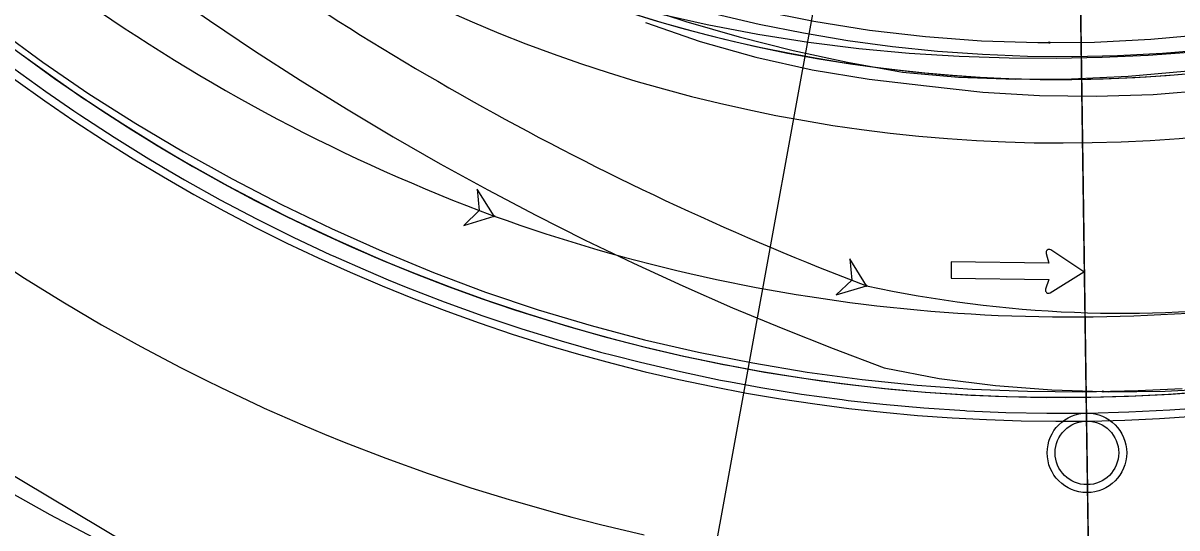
# Model space of a CAD drawing. Extents: x -70 to 701944, y -4 to 666871.
# Drawn here: x 664314.2 to 664386.8, y 656617.7 to 656649.4 of the extents above; entities that cross this region are included whole.
import ezdxf

# ---------------------------------------------------------------- set-up
doc = ezdxf.new("R2010")
doc.units = 0
for name, color, linetype in [('R_Detour', 7, 'Continuous'), ('R_Draft', 7, 'Continuous'), ('R_Horz Alg Annot', 7, 'Continuous'), ('R_No Plot', 7, 'Continuous'), ('R_Proposed Road', 7, 'Continuous'), ('R_Striping', 7, 'Continuous'), ('R_Water', 7, 'Continuous'), ('T_Vehicle Path Lt Major', 7, 'Continuous'), ('T_Vehicle Path Lt Minor', 7, 'Continuous'), ('T_Vehicle Path Rt', 7, 'Continuous')]:
    doc.layers.add(name, color=color, linetype=linetype)

msp = doc.modelspace()

# ---------------------------------------------------------------- linework, layer by layer
at = {"layer": 'R_Detour'}
msp.add_line((664382.425, 656535.256), (664380.581, 656661.872), dxfattribs=at)
at = {"layer": 'R_Draft'}
msp.add_arc((664379.542, 656735.865), 110, 223.65222, 298.26588, dxfattribs=at)
at = {"layer": 'R_Horz Alg Annot'}
msp.add_lwpolyline([(664379.542, 656735.865), (664356.088, 656607.148), (664331.542, 656489.685)], dxfattribs=at)
at = {"layer": 'R_No Plot'}
for points in [[(664297.562, 656630.5), (664379.542, 656735.865), (664381.447, 656602.378), (664355.544, 656604.545), (664325.767, 656613.683)], [(664381.447, 656602.377), (664419.751, 656608.574), (664442.264, 656618.016), (664475.505, 656631.871), (664454.098, 656654.994), (664462.009, 656690.357), (664450.019, 656721.138), (664379.542, 656735.865)]]:
    msp.add_lwpolyline(points, close=True, dxfattribs=at)
msp.add_lwpolyline([(664314.162, 656647.402), (664316.208, 656645.926), (664317.863, 656644.785), (664318.493, 656644.361), (664320.492, 656643.056), (664322.619, 656641.738), (664324.188, 656640.808), (664325.006, 656640.335), (664327.109, 656639.163), (664329.305, 656638.006), (664330.768, 656637.269), (664331.784, 656636.773), (664333.806, 656635.824), (664334.313, 656635.594), (664336.248, 656634.742), (664337.573, 656634.186), (664338.793, 656633.69), (664341.076, 656632.807), (664343.374, 656631.98), (664344.571, 656631.572), (664345.978, 656631.11), (664347.932, 656630.504), (664348.538, 656630.325), (664350.689, 656629.716), (664351.731, 656629.438), (664353.369, 656629.022), (664355.792, 656628.457), (664358.143, 656627.966), (664359.019, 656627.796), (664360.865, 656627.46), (664363.342, 656627.062), (664365.701, 656626.739), (664366.401, 656626.652), (664368.452, 656626.423), (664370.97, 656626.197), (664373.326, 656626.04), (664373.845, 656626.012), (664376.092, 656625.917), (664378.631, 656625.866), (664380.896, 656625.873), (664381.4, 656625.88), (664383.759, 656625.943), (664386.286, 656626.07), (664388.359, 656626.219)], dxfattribs=at)
msp.add_circle((664381.155, 656622.376), 2.5, dxfattribs=at)
at = {"layer": 'R_Proposed Road'}
for points in [[(664314.158, 656647.406), (664316.234, 656645.908), (664317.971, 656644.711), (664318.345, 656644.46), (664320.488, 656643.06), (664322.664, 656641.711), (664324.266, 656640.762), (664324.87, 656640.413), (664327.106, 656639.167), (664329.37, 656637.973), (664330.813, 656637.247), (664331.661, 656636.832), (664333.979, 656635.745), (664334.145, 656635.67), (664336.321, 656634.712), (664337.583, 656634.182), (664338.686, 656633.734), (664341.074, 656632.811), (664343.482, 656631.943), (664344.544, 656631.581), (664345.91, 656631.132), (664348.086, 656630.458), (664348.356, 656630.378), (664350.819, 656629.681), (664351.664, 656629.456), (664353.298, 656629.041), (664355.79, 656628.46), (664358.296, 656627.936), (664358.912, 656627.817), (664360.813, 656627.471), (664363.341, 656627.065), (664365.877, 656626.717), (664366.254, 656626.67), (664368.42, 656626.429), (664370.97, 656626.199), (664373.524, 656626.03), (664373.657, 656626.023), (664376.081, 656625.919), (664378.64, 656625.869), (664381.087, 656625.876), (664381.2, 656625.877), (664383.759, 656625.946), (664386.315, 656626.074), (664388.509, 656626.231)], [(664313.564, 656646.602), (664315.659, 656645.091), (664317.411, 656643.882), (664317.788, 656643.629), (664319.951, 656642.217), (664322.146, 656640.856), (664323.763, 656639.897), (664324.373, 656639.546), (664326.629, 656638.288), (664328.914, 656637.083), (664330.37, 656636.35), (664331.226, 656635.932), (664333.564, 656634.835), (664333.732, 656634.759), (664335.928, 656633.792), (664337.201, 656633.258), (664338.315, 656632.805), (664340.724, 656631.874), (664343.154, 656630.999), (664344.225, 656630.633), (664345.604, 656630.18), (664347.8, 656629.5), (664348.073, 656629.419), (664350.558, 656628.716), (664351.411, 656628.489), (664353.059, 656628.07), (664355.575, 656627.483), (664358.103, 656626.955), (664358.725, 656626.834), (664360.643, 656626.486), (664363.193, 656626.075), (664365.752, 656625.725), (664366.134, 656625.678), (664368.319, 656625.434), (664370.892, 656625.203), (664373.469, 656625.031), (664373.604, 656625.024), (664376.05, 656624.92), (664378.632, 656624.869), (664381.101, 656624.876), (664381.215, 656624.878), (664383.797, 656624.947), (664386.377, 656625.076), (664388.591, 656625.234)], [(664286.374, 656640.251), (664288.263, 656638.446), (664290.555, 656636.348), (664290.594, 656636.313), (664292.894, 656634.305), (664295.281, 656632.316), (664297.519, 656630.535), (664297.713, 656630.383), (664300.19, 656628.508), (664302.71, 656626.69), (664304.817, 656625.237), (664305.271, 656624.932), (664307.872, 656623.234), (664310.512, 656621.597), (664312.457, 656620.444), (664313.19, 656620.022), (664315.903, 656618.509), (664318.651, 656617.06)], [(664311.947, 656634.904), (664314.314, 656633.358), (664316.717, 656631.868), (664318.487, 656630.819), (664319.154, 656630.434), (664321.624, 656629.058), (664324.125, 656627.739), (664325.719, 656626.937), (664326.656, 656626.479), (664329.215, 656625.278), (664329.399, 656625.195), (664331.802, 656624.137), (664333.196, 656623.551), (664334.415, 656623.056), (664337.052, 656622.037), (664339.712, 656621.079), (664340.885, 656620.679), (664342.394, 656620.183), (664344.797, 656619.439), (664345.096, 656619.35), (664347.816, 656618.58), (664348.75, 656618.332), (664350.554, 656617.874), (664353.307, 656617.231)]]:
    msp.add_lwpolyline(points, dxfattribs=at)
msp.add_arc((664379.542, 656735.865), 111.5, 225.74023, 298.26588, dxfattribs=at)
at = {"layer": 'R_Striping'}
msp.add_line((664372.618, 656634.385), (664372.604, 656633.361), dxfattribs=at)
for points in [[(664378.84, 656632.441), (664380.963, 656633.758), (664378.877, 656635.133)], [(664378.587, 656634.919), (664378.765, 656634.301), (664372.618, 656634.385)], [(664372.604, 656633.361), (664378.751, 656633.277), (664378.555, 656632.663)]]:
    msp.add_lwpolyline(points, dxfattribs=at)
for centre, radius, start, end in [((664379.542, 656735.865), 90, 2.50537, 328.76296), ((664379.542, 656735.865), 90, 225.22463, 297.18743), ((664379.542, 656735.865), 94, 225.22537, 297.18669), ((664378.771, 656634.973), 0.192, 56.61786, 196.15313), ((664378.738, 656632.605), 0.192, 162.2707, 301.80597)]:
    msp.add_arc(centre, radius, start, end, dxfattribs=at)
at = {"layer": 'R_Water'}
msp.add_circle((664381.155, 656622.376), 2, dxfattribs=at)
at = {"layer": 'T_Vehicle Path Lt Major'}
for points in [[(664330.576, 656662.704), (664330.889, 656662.526), (664334.076, 656660.835), (664337.347, 656659.316), (664340.491, 656657.641), (664343.697, 656656.088), (664346.96, 656654.658), (664350.275, 656653.353), (664353.638, 656652.175), (664357.043, 656651.126), (664360.486, 656650.215), (664363.963, 656649.517), (664367.467, 656648.963), (664370.99, 656648.554), (664374.528, 656648.292), (664378.074, 656648.177), (664378.783, 656648.171)], [(664378.783, 656648.171), (664381.621, 656648.208), (664385.164, 656648.386), (664388.697, 656648.711), (664392.214, 656649.181), (664395.708, 656649.797), (664399.173, 656650.512), (664402.608, 656651.293), (664406.012, 656652.201), (664409.381, 656653.234), (664412.709, 656654.392), (664414.684, 656655.145)], [(664357.766, 656649.976), (664360.534, 656649.335), (664363.319, 656648.78), (664366.119, 656648.313), (664368.932, 656647.934), (664371.754, 656647.643), (664374.582, 656647.44), (664377.415, 656647.327), (664380.249, 656647.302), (664383.082, 656647.366), (664385.911, 656647.512), (664388.735, 656647.732)], [(664312.648, 656649.001), (664315.473, 656646.938), (664318.359, 656644.962), (664321.309, 656643.086), (664324.313, 656641.298), (664327.368, 656639.598), (664330.472, 656637.99), (664333.622, 656636.474), (664336.816, 656635.051), (664340.05, 656633.722), (664343.323, 656632.49), (664346.627, 656631.371), (664349.961, 656630.379), (664353.325, 656629.491), (664356.714, 656628.709), (664360.126, 656628.031), (664363.558, 656627.46), (664367.006, 656626.996), (664370.467, 656626.639), (664373.937, 656626.39), (664377.413, 656626.248), (664380.892, 656626.215), (664384.371, 656626.289), (664387.151, 656626.427)]]:
    msp.add_lwpolyline(points, dxfattribs=at)
msp.add_lwpolyline([(664343.863, 656637.267), (664342.799, 656638.961), (664342.926, 656637.615), (664341.952, 656636.678)], close=True, dxfattribs=at)
for centre in [(664378.783, 656648.171), (664378.783, 656648.171), (664343.863, 656637.267), (664343.863, 656637.267)]:
    msp.add_circle(centre, 0.0417, dxfattribs=at)
for centre, radius, start, end in [((664379.542, 656735.865), 90, 2.50537, 328.76296), ((664383.534, 656744.224), 114.077, 234.6331, 249.64971), ((664380.226, 656738.298), 107.376, 250.20515, 279.37608)]:
    msp.add_arc(centre, radius, start, end, dxfattribs=at)
at = {"layer": 'T_Vehicle Path Lt Minor'}
for points in [[(664354.578, 656649.931), (664355.914, 656649.509), (664359.278, 656648.535), (664362.674, 656647.678), (664366.098, 656646.94), (664369.546, 656646.321), (664373.082, 656646.008), (664376.636, 656645.869), (664380.192, 656645.886), (664383.745, 656646.058), (664387.287, 656646.386), (664390.812, 656646.868), (664394.312, 656647.505), (664397.781, 656648.293), (664401.212, 656649.233), (664404.599, 656650.322), (664407.935, 656651.558), (664409.91, 656652.37)], [(664353.388, 656649.436), (664356.823, 656648.253), (664360.319, 656647.262), (664363.864, 656646.466), (664367.448, 656645.868), (664371.051, 656645.451), (664374.603, 656645.063), (664378.169, 656644.844), (664381.741, 656644.796), (664385.312, 656644.918), (664388.873, 656645.211)]]:
    msp.add_lwpolyline(points, dxfattribs=at)
at = {"layer": 'T_Vehicle Path Rt'}
for points in [[(664324.647, 656662.913), (664327.048, 656661.06), (664329.809, 656659.108), (664332.731, 656657.707), (664335.691, 656656.366), (664338.685, 656655.094), (664341.71, 656653.898), (664344.766, 656652.787), (664347.852, 656651.765), (664350.965, 656650.84), (664354.104, 656650.017), (664357.266, 656649.302), (664360.447, 656648.697), (664363.636, 656648.199), (664366.811, 656647.806), (664369.977, 656647.513), (664373.122, 656647.318), (664376.252, 656647.214), (664379.217, 656647.197), (664382.123, 656647.257), (664385.004, 656647.389), (664387.574, 656647.567)], [(664318.33, 656655.15), (664320.684, 656653.633), (664323.151, 656651.521), (664325.953, 656649.564), (664328.79, 656647.658), (664331.661, 656645.802), (664334.564, 656643.999), (664337.5, 656642.248), (664340.466, 656640.549), (664343.463, 656638.905), (664346.489, 656637.314), (664349.542, 656635.778), (664352.623, 656634.296), (664355.73, 656632.871), (664358.862, 656631.501), (664362.018, 656630.188), (664365.197, 656628.931), (664368.398, 656627.732), (664371.855, 656627.044), (664375.393, 656626.613), (664378.947, 656626.339), (664382.153, 656626.225)], [(664382.153, 656626.225), (664382.51, 656626.22), (664386.074, 656626.257), (664389.634, 656626.45), (664393.182, 656626.799), (664396.711, 656627.302), (664400.215, 656627.96), (664403.687, 656628.771), (664407.12, 656629.732), (664410.508, 656630.843), (664413.844, 656632.102), (664417.122, 656633.505), (664420.335, 656635.05), (664423.489, 656636.68), (664426.694, 656637.913), (664429.873, 656639.212), (664433.025, 656640.575), (664436.148, 656642.003), (664438.626, 656643.191)]]:
    msp.add_lwpolyline(points, dxfattribs=at)
msp.add_lwpolyline([(664367.288, 656632.877), (664366.239, 656634.581), (664366.354, 656633.234), (664365.371, 656632.306)], close=True, dxfattribs=at)
for centre in [(664367.288, 656632.877), (664367.288, 656632.877), (664382.153, 656626.225), (664382.153, 656626.225)]:
    msp.add_circle(centre, 0.0417, dxfattribs=at)
for centre, radius, start, end in [((664433.659, 656806.801), 186.158, 233.1837, 249.11277), ((664383.434, 656707.667), 76.512, 257.81775, 297.1987)]:
    msp.add_arc(centre, radius, start, end, dxfattribs=at)

doc.saveas('drawing.dxf')
